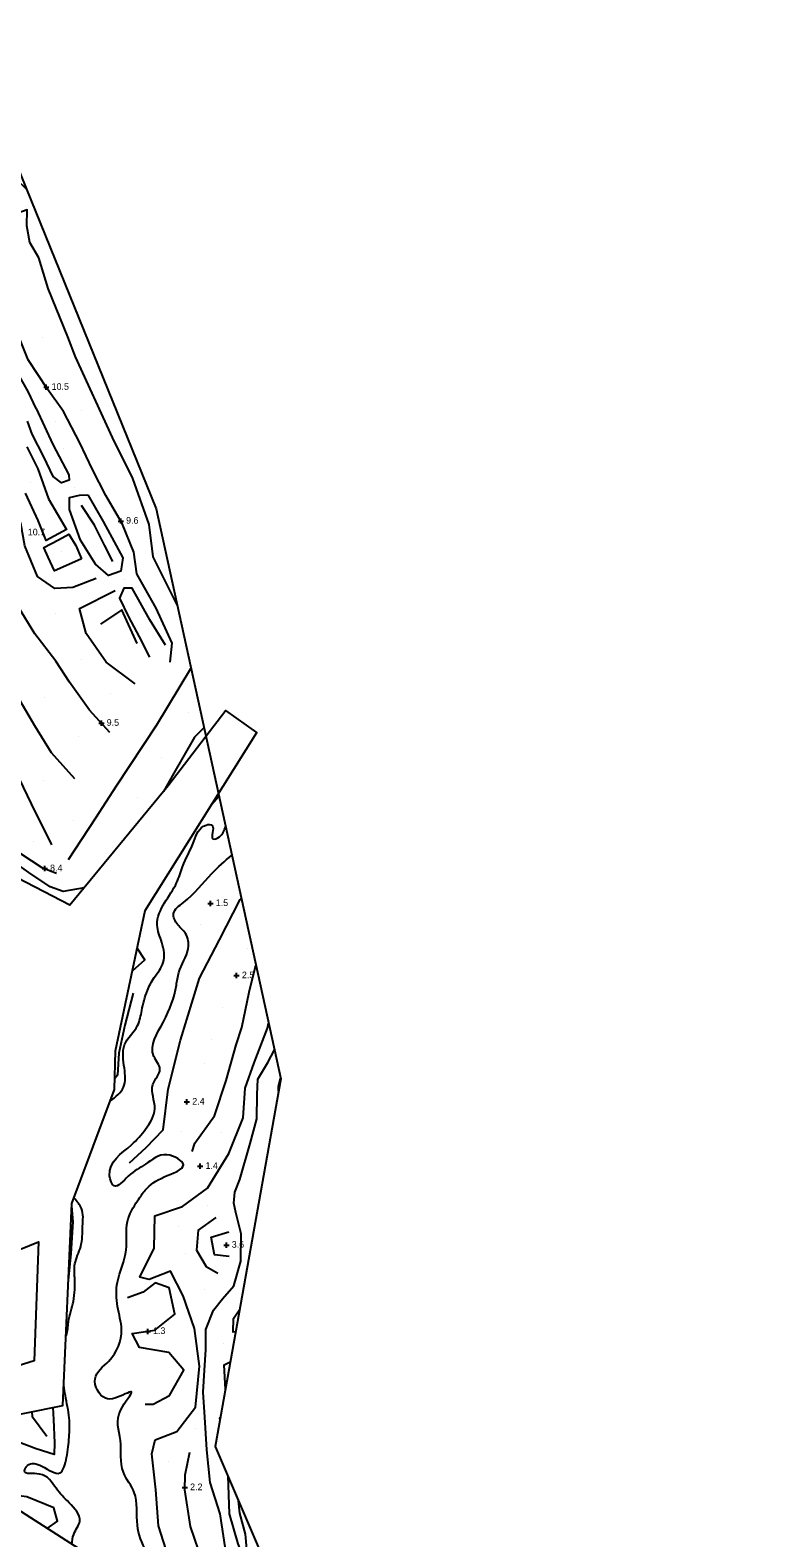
# Model space of a CAD drawing. Extents: x 2316231 to 2323598, y 363169 to 371906.
# Drawn here: x 2321357 to 2321912, y 369532 to 370669 of the extents above; entities that cross this region are included whole.
import ezdxf

# ---------------------------------------------------------------- set-up
doc = ezdxf.new("R2010")
doc.units = 0
for name, color, linetype in [('RD_DTM_BkLn1', 7, 'Continuous'), ('RD_DTM_Holes', 7, 'Continuous'), ('RD_DTM_Spot', 7, 'Continuous'), ('RD_DTM_TinHull', 7, 'Continuous'), ('RD_DTM_Void', 7, 'Continuous'), ('RD_EX_H2O', 7, 'Continuous'), ('RD_EX_Road', 7, 'Continuous')]:
    doc.layers.add(name, color=color, linetype=linetype)

msp = doc.modelspace()

# ---------------------------------------------------------------- linework, layer by layer
at = {"layer": 'RD_DTM_BkLn1'}
msp.add_line((2321493.973, 370085.332), (2321499.268, 370091.42), dxfattribs=at)
for points in [[(2321363.467, 370497.534), (2321356.737, 370508.982), (2321354.515, 370521.761), (2321354.658, 370533.78), (2321339.103, 370528.201), (2321328.575, 370535.353), (2321332.549, 370552.65), (2321347.174, 370556.169), (2321354.016, 370549.609)], [(2321467.717, 370235.662), (2321466.59, 370238.37), (2321449.767, 370271.996), (2321446.614, 370296.428), (2321434.427, 370331.122), (2321419.141, 370361.885), (2321391.243, 370422.948), (2321385.392, 370438.029), (2321370.661, 370474.263), (2321363.467, 370497.534)], [(2321462.422, 370192.436), (2321464.032, 370206.907), (2321452.063, 370233.225), (2321443.112, 370248.747), (2321437.452, 370259.196), (2321435.091, 370275.485), (2321426.405, 370297.189), (2321414.04, 370318.191), (2321404.119, 370337.788), (2321394.56, 370357.878), (2321382.23, 370381.657), (2321370.16, 370398.51), (2321355.45, 370420.524), (2321349.442, 370435.572), (2321337.968, 370461.876), (2321327.827, 370484.903)], [(2321373.342, 370054.777), (2321358.045, 370085.574), (2321345.881, 370110.926), (2321329.281, 370134.816), (2321317.006, 370155.874), (2321302.796, 370181.337), (2321289.265, 370207.662), (2321276.571, 370232.77), (2321261.937, 370256.391), (2321252.287, 370273.963), (2321242.184, 370297.777), (2321232.592, 370325.072), (2321224.625, 370339.623), (2321214.019, 370359.55), (2321201.24, 370380.869), (2321188.745, 370400.714), (2321176.047, 370424.799), (2321167.639, 370445.883), (2321154.64, 370472.869)], [(2321406.892, 370255.712), (2321389.176, 370248.986), (2321375.672, 370248.197), (2321362.506, 370257.074), (2321353.097, 370280.277), (2321349.908, 370297.255), (2321345.727, 370306.876), (2321337.201, 370317.349), (2321322.792, 370329.492), (2321309.583, 370341.09), (2321295.526, 370351.68), (2321286.418, 370365.078), (2321280.401, 370376.057), (2321267.48, 370386.641), (2321254.059, 370400.994), (2321246.102, 370415.152), (2321238.378, 370429.027), (2321228.112, 370444.646), (2321210.578, 370466.034), (2321204.999, 370474.705)], [(2321361.5, 370383.803), (2321355.413, 370396.614), (2321344.069, 370417.117), (2321331.253, 370442.562), (2321322.365, 370461.94), (2321317.191, 370470.678)], [(2321358.473, 370364.528), (2321355.092, 370374.313)], [(2321354.605, 370354.991), (2321362.832, 370338.415), (2321370.76, 370315.804), (2321384.486, 370292.659), (2321368.99, 370284.427), (2321362.947, 370299.429), (2321353.536, 370319.957)], [(2321419.274, 370268.558), (2321413.028, 370280.897), (2321405.535, 370295.918), (2321395.805, 370310.815)], [(2321436.128, 370176.195), (2321414.286, 370192.455), (2321399.293, 370214.077), (2321394.248, 370233.133), (2321421.169, 370246.616)], [(2321416.987, 370139.618), (2321401.858, 370156.363), (2321386.604, 370177.368), (2321376.25, 370193.415), (2321360.622, 370213.972), (2321348.129, 370234.042)], [(2321437.692, 370206.686), (2321426.203, 370232.124), (2321409.918, 370221.254)], [(2321390.771, 370104.672), (2321373.194, 370124.126), (2321360.421, 370144.546), (2321347.044, 370167.779), (2321328.281, 370195.457), (2321309.788, 370227.652)], [(2321397.704, 370022.324), (2321381.984, 370019.471), (2321372.11, 370023.15), (2321355.997, 370033.952), (2321341.019, 370044.625), (2321326.255, 370062.346), (2321314.704, 370082.04), (2321301.146, 370107.579), (2321286.765, 370134.617), (2321272.494, 370163.812), (2321262.307, 370188.739), (2321249.18, 370205.754), (2321248.071, 370207.152)], [(2321385.879, 370043.711), (2321406.569, 370075.244), (2321422.097, 370099.203), (2321452.447, 370145.225), (2321478.212, 370187.682)], [(2321487.981, 370143.024), (2321480.989, 370136.015), (2321464.223, 370107.026), (2321457.411, 370094.933)], [(2321431.874, 369814.984), (2321444.408, 369826.581), (2321457.332, 369839.828), (2321460.966, 369870.578), (2321470.205, 369907.552), (2321484.539, 369954.269), (2321499.788, 369983.209), (2321515.414, 370013.564), (2321516.069, 370014.611)], [(2321434.062, 369959.636), (2321443.553, 369968.137), (2321437.744, 369976.88)], [(2321479.017, 369823.536), (2321481.205, 369829.73), (2321495.93, 369850.355), (2321504.636, 369877.123), (2321512.332, 369903.942), (2321516.442, 369916.951), (2321522.135, 369943.633), (2321527.142, 369963.985)], [(2321434.751, 369942.774), (2321428.284, 369918.726), (2321423.808, 369897.535), (2321422.728, 369881.049), (2321420.848, 369878.608)], [(2321461.326, 369517.63), (2321453.83, 369541.262), (2321451.668, 369568.297), (2321448.641, 369595.493), (2321451.109, 369606.048), (2321467.483, 369612.197), (2321481.613, 369630.722), (2321484.55, 369661.543), (2321480.945, 369689.99), (2321472.374, 369714.627), (2321462.886, 369733.143), (2321446.668, 369726.825), (2321439.741, 369728.68), (2321450.582, 369750.514), (2321450.857, 369774.884), (2321471.79, 369782), (2321490.629, 369795.736), (2321506.675, 369822.064), (2321517.641, 369848.856), (2321519.121, 369871.253), (2321525.868, 369890.274), (2321535.82, 369916.621), (2321536.706, 369920.261)], [(2321503.868, 369525.361), (2321500.132, 369550.301), (2321492.669, 369573.708), (2321490.282, 369598.406), (2321488.703, 369623.021), (2321487.311, 369641.879), (2321488.437, 369658.601), (2321489.343, 369673.84), (2321489.395, 369689.342), (2321495.075, 369703.894), (2321502.019, 369712.438), (2321510.475, 369722.244), (2321515.803, 369740.801), (2321515.948, 369761.495), (2321512.136, 369777.454), (2321510.574, 369784.623), (2321511.187, 369792.736), (2321514.976, 369802.239), (2321522.808, 369829.495), (2321527.957, 369848.165), (2321528.114, 369866.555), (2321528.72, 369878.03), (2321536.155, 369890.573), (2321541.121, 369900.076)], [(2321544.211, 369868.93), (2321544.218, 369872.581), (2321545.768, 369878.832)], [(2321385.86, 369726.175), (2321387.994, 369746.669), (2321389.312, 369770.494), (2321388.328, 369782.582)], [(2321496.907, 369773.627), (2321483.676, 369764.203), (2321482.456, 369749.09), (2321489.602, 369736.746), (2321498.358, 369731.836)], [(2321507.029, 369744.407), (2321496.064, 369745.618), (2321493.52, 369758.951), (2321506.647, 369762.957)], [(2321443.617, 369632.895), (2321449.822, 369632.978), (2321462.151, 369639.382), (2321472.845, 369658.654), (2321461.454, 369671.895), (2321439.462, 369675.565), (2321433.847, 369686.114), (2321450.991, 369688.606), (2321466.113, 369700.763), (2321461.825, 369720.58), (2321451.299, 369724.498), (2321442.148, 369717.438), (2321430.313, 369713.111)], [(2321511.901, 369687.5), (2321510.081, 369687.286), (2321510.164, 369697.627), (2321514.93, 369704.511)], [(2321504.156, 369644.013), (2321503.216, 369662.464), (2321507.875, 369664.895)], [(2321374.115, 369630.481), (2321374.684, 369621.268), (2321375.241, 369603.83), (2321375.13, 369594.95), (2321361.481, 369599.209), (2321344.942, 369605.471), (2321334.416, 369592.977), (2321314.289, 369589.747), (2321295.664, 369590.084), (2321282.56, 369593.25), (2321254.648, 369600.209), (2321223.271, 369604.509), (2321199.337, 369604.175), (2321182.216, 369604.191)], [(2321369.609, 369608.488), (2321358.775, 369623.065), (2321358.471, 369627.313)], [(2321500.328, 369622.515), (2321499.739, 369622.248), (2321500.007, 369620.715)], [(2321501.14, 369470.358), (2321494.526, 369488.174), (2321487.252, 369513.559), (2321477.974, 369540.695), (2321473.522, 369568.382), (2321473.936, 369579.622), (2321477.481, 369596.759)], [(2321505.939, 369578.861), (2321507.124, 369550.087), (2321513.591, 369527.663), (2321518.364, 369514.948), (2321520.373, 369523.594), (2321519.371, 369534.897), (2321515.108, 369550.656), (2321514.072, 369559.885)], [(2321369.856, 369539.151), (2321377.63, 369544.643), (2321374.947, 369554.672), (2321354.505, 369563.079), (2321331.643, 369565.842), (2321327.253, 369566.414)]]:
    msp.add_lwpolyline(points, dxfattribs=at)
at = {"layer": 'RD_DTM_Holes'}
for points in [[(2321295.602, 369614.58), (2321381.74, 369632.025), (2321388.4, 369784.236), (2321420.697, 369870.121), (2321421.221, 369899.493), (2321443.8, 370005.244), (2321527.871, 370139.442), (2321504.368, 370156.136), (2321461.027, 370099.33), (2321386.881, 370009.161), (2321307.794, 370050.249)], [(2321194.283, 369686.43), (2321363.394, 369755.241), (2321359.948, 369665.563), (2321332.477, 369657.074)], [(2321413.665, 369511.116), (2321320.952, 369570.447)]]:
    msp.add_lwpolyline(points, dxfattribs=at)
at = {"layer": 'RD_DTM_Spot'}
for p, q in [((2321366.031, 370437.369), (2321366.031, 370437.369)), ((2321380.017, 370402.779), (2321380.017, 370402.779)), ((2321395.938, 370382.524), (2321395.938, 370382.524)), ((2321376.271, 370374.424), (2321376.271, 370374.424)), ((2321382.434, 370354.058), (2321382.434, 370354.058)), ((2321357.094, 370328.112), (2321357.094, 370328.112)), ((2321390.767, 370324.577), (2321390.767, 370324.577)), ((2321380.752, 370276.006), (2321380.752, 370276.006)), ((2321427.775, 370255.049), (2321427.775, 370255.049)), ((2321375.794, 370229.277), (2321375.794, 370229.277)), ((2321396.005, 370194.331), (2321396.005, 370194.331)), ((2321368.159, 370166.25), (2321368.159, 370166.25)), ((2321417.568, 370169.136), (2321417.568, 370169.136)), ((2321476.696, 370154.831), (2321476.696, 370154.831)), ((2321393.498, 370136.236), (2321393.498, 370136.236)), ((2321456.027, 370120.679), (2321456.027, 370120.679)), ((2321367.137, 370103.539), (2321367.137, 370103.539)), ((2321437.681, 370090.618), (2321437.681, 370090.618)), ((2321389.766, 370073.403), (2321389.766, 370073.403)), ((2321359.551, 370057.598), (2321359.551, 370057.598)), ((2321509.576, 370031.32), (2321509.576, 370031.32)), ((2321492.906, 370010.616), (2321492.906, 370010.616)), ((2321485.062, 369994.927), (2321485.062, 369994.927)), ((2321520.54, 369976.342), (2321520.54, 369976.342)), ((2321512.607, 369956.179), (2321512.607, 369956.179)), ((2321501.721, 369932.13), (2321501.721, 369932.13)), ((2321493.883, 369908.179), (2321493.883, 369908.179)), ((2321488.443, 369889.916), (2321488.443, 369889.916)), ((2321480.188, 369861.155), (2321480.188, 369861.155)), ((2321470.737, 369838.561), (2321470.737, 369838.561)), ((2321500.895, 369837.987), (2321500.895, 369837.987)), ((2321485.179, 369812.366), (2321485.179, 369812.366)), ((2321490.925, 369782.571), (2321490.925, 369782.571)), ((2321469.141, 369766.724), (2321469.141, 369766.724)), ((2321474.407, 369746.779), (2321474.407, 369746.779)), ((2321488.485, 369719.597), (2321488.485, 369719.597)), ((2321502.945, 369678.518), (2321502.945, 369678.518)), ((2321481.681, 369614.556), (2321481.681, 369614.556)), ((2321461.608, 369589.866), (2321461.608, 369589.866)), ((2321486.077, 369568.209), (2321486.077, 369568.209))]:
    msp.add_line(p, q, dxfattribs=at)
at = {"layer": 'RD_DTM_TinHull'}
msp.add_lwpolyline([(2319782.271, 371232.132), (2319735.05, 371773.026), (2320925.274, 371905.831), (2321343.399, 371858.015), (2321109.741, 371125.092), (2321259.088, 370783.878), (2321451.866, 370308.131), (2321545.882, 369878.312), (2321496.483, 369600.925), (2321592.742, 369376.322), (2321772.553, 369180.585), (2321930.831, 369046.826), (2322410.389, 369187.058), (2322700.489, 369322.074), (2323031.423, 369488.086), (2323384.71, 369626.658), (2323598.112, 369182.404), (2323506.079, 369141.824), (2322749.057, 368805.183), (2322437.788, 368637.943)], dxfattribs=at)
at = {"layer": 'RD_DTM_Void'}
for p, q in [((2321369.21, 370397.931), (2321369.21, 370401.931)), ((2321367.21, 370399.931), (2321371.21, 370399.931)), ((2321423.334, 370299.008), (2321427.334, 370299.008)), ((2321425.334, 370297.008), (2321425.334, 370301.008)), ((2321408.726, 370146.547), (2321412.726, 370146.547)), ((2321410.726, 370144.547), (2321410.726, 370148.547)), ((2321366.055, 370036.866), (2321370.055, 370036.866)), ((2321368.055, 370034.866), (2321368.055, 370038.866)), ((2321490.906, 370010.616), (2321494.906, 370010.616)), ((2321492.906, 370008.616), (2321492.906, 370012.616)), ((2321512.607, 369954.179), (2321512.607, 369958.179)), ((2321510.607, 369956.179), (2321514.607, 369956.179)), ((2321473.206, 369860.831), (2321477.206, 369860.831)), ((2321475.206, 369858.831), (2321475.206, 369862.831)), ((2321483.179, 369812.366), (2321487.179, 369812.366)), ((2321485.179, 369810.366), (2321485.179, 369814.366)), ((2321502.957, 369752.882), (2321506.957, 369752.882)), ((2321504.957, 369750.882), (2321504.957, 369754.882)), ((2321443.631, 369687.827), (2321447.631, 369687.827)), ((2321445.631, 369685.827), (2321445.631, 369689.827)), ((2321473.583, 369568.042), (2321473.583, 369572.042)), ((2321471.583, 369570.042), (2321475.583, 369570.042))]:
    msp.add_line(p, q, dxfattribs=at)
at = {"layer": 'RD_EX_H2O'}
for points in [[(2321417.481, 369861.57), (2321427.349, 369871.955), (2321428.048, 369886.251), (2321428.178, 369903.933), (2321437.939, 369918.511), (2321441.141, 369929.849), (2321445.34, 369944.825), (2321450.513, 369954.591), (2321457.369, 369965.957), (2321456.318, 369981.093), (2321452.717, 369994.308), (2321458.386, 370011.154), (2321467.406, 370026.05), (2321471.916, 370038.169), (2321480.361, 370057.328), (2321489.718, 370069.716), (2321494.258, 370069.435), (2321494.726, 370059.215), (2321499.792, 370060.888), (2321504.245, 370068.667)], [(2321458.855, 369482.857), (2321454.334, 369501.341), (2321444.496, 369521.803), (2321437.813, 369541.542), (2321435.527, 369566.396), (2321427.293, 369581.522), (2321425.038, 369605.612), (2321425.296, 369628.735), (2321433.285, 369642.107), (2321420.954, 369637.49), (2321413.747, 369637.356), (2321405.916, 369652.053), (2321416.3, 369665.459), (2321425.857, 369689.087), (2321422.861, 369706.503), (2321422.781, 369724.805), (2321429.442, 369749.211), (2321430.322, 369770.723), (2321437.985, 369786.323), (2321443.802, 369794.287), (2321457.947, 369804.28), (2321472.47, 369813.405), (2321460.119, 369820.997), (2321444.032, 369814.037), (2321430.846, 369804.76), (2321420.3, 369797.515), (2321416.887, 369805.232), (2321433.502, 369828.545), (2321444.025, 369840.376), (2321450.945, 369855.766), (2321449.572, 369873.995), (2321454.799, 369885.604), (2321450.248, 369895.249), (2321457.457, 369921.328), (2321467.213, 369948.901), (2321469.092, 369958.571), (2321476.092, 369976.602), (2321474.157, 369987.841), (2321468.355, 369994.535), (2321465.114, 370003.038), (2321472.528, 370011.243), (2321493.88, 370033.116), (2321508.98, 370047.018)], [(2321384.019, 369684.116), (2321384.357, 369685.027), (2321385.901, 369695.058), (2321389.572, 369710.43), (2321390.591, 369728.22), (2321390.743, 369738.708), (2321395.1, 369751.716), (2321396.592, 369767.21), (2321395.79, 369780.412), (2321390.021, 369788.545)], [(2321388.387, 369527.292), (2321389.857, 369534.714), (2321394.447, 369544.753), (2321386.465, 369558.472), (2321376.513, 369569.492), (2321363.975, 369580.221), (2321352.745, 369582.512), (2321354.922, 369586.538), (2321365.858, 369586.102), (2321379.447, 369581.045), (2321384.427, 369592.6), (2321386.424, 369608.014), (2321386.449, 369622.492), (2321383.552, 369639.436), (2321382.405, 369647.232)]]:
    msp.add_spline(points, degree=3, dxfattribs=at)
at = {"layer": 'RD_EX_Road'}
for points in [[(2321138.524, 370471.475), (2321152.33, 370446.25), (2321168.465, 370416.888), (2321182.791, 370389.794), (2321196.812, 370362.645), (2321209.553, 370335.683), (2321218.521, 370318.845), (2321232.443, 370284.941), (2321244.751, 370249.786), (2321254.411, 370229.808), (2321267.395, 370197.134), (2321276.195, 370173.462), (2321288.657, 370147.018), (2321306.408, 370116.906), (2321319.366, 370092.978), (2321331.773, 370066.68), (2321349.647, 370048.248), (2321365.863, 370037.715), (2321376.915, 370033.435)], [(2321361.5, 370383.803), (2321374.095, 370356.695), (2321386.125, 370333.952), (2321386.454, 370329.87), (2321380.677, 370327.762), (2321374.292, 370332.492), (2321367.226, 370347.376), (2321358.473, 370364.528)], [(2321400.384, 370318.741), (2321412.124, 370298.562), (2321426.797, 370271.354), (2321425.466, 370261.086), (2321415.952, 370257.872), (2321406.314, 370266.338), (2321395.037, 370284.66), (2321386.774, 370307.745), (2321386.604, 370316.683), (2321394.088, 370318.569), (2321400.384, 370318.741)], [(2321395.744, 370270.47), (2321386.123, 370266.2), (2321375.454, 370261.35), (2321370.468, 370271.705), (2321367.21, 370278.961), (2321378.366, 370284.696), (2321386.099, 370289.031), (2321391.443, 370280.574), (2321395.744, 370270.47)], [(2321458.966, 370205.414), (2321447.176, 370224.547), (2321434.015, 370248.274), (2321427.517, 370248.238), (2321424.468, 370240.766), (2321431.18, 370226.828), (2321439.234, 370211.771), (2321446.972, 370196.332)]]:
    msp.add_lwpolyline(points, dxfattribs=at)

# ---------------------------------------------------------------- texts
at = {"layer": 'RD_DTM_Void'}
for s, p in [('10.5', (2321373.21, 370397.931)), ('9.6', (2321429.334, 370297.008)), ('10.7', (2321355.235, 370288.189)), ('9.5', (2321414.726, 370144.547)), ('8.4', (2321372.055, 370034.866)), ('1.5', (2321496.906, 370008.616)), ('2.5', (2321516.607, 369954.179)), ('2.4', (2321479.206, 369858.831)), ('1.4', (2321489.179, 369810.366)), ('3.6', (2321508.957, 369750.882)), ('1.3', (2321449.631, 369685.827)), ('2.2', (2321477.583, 369568.042))]:
    msp.add_text(s, height=5, dxfattribs=at).set_placement(p)

doc.saveas('drawing.dxf')
